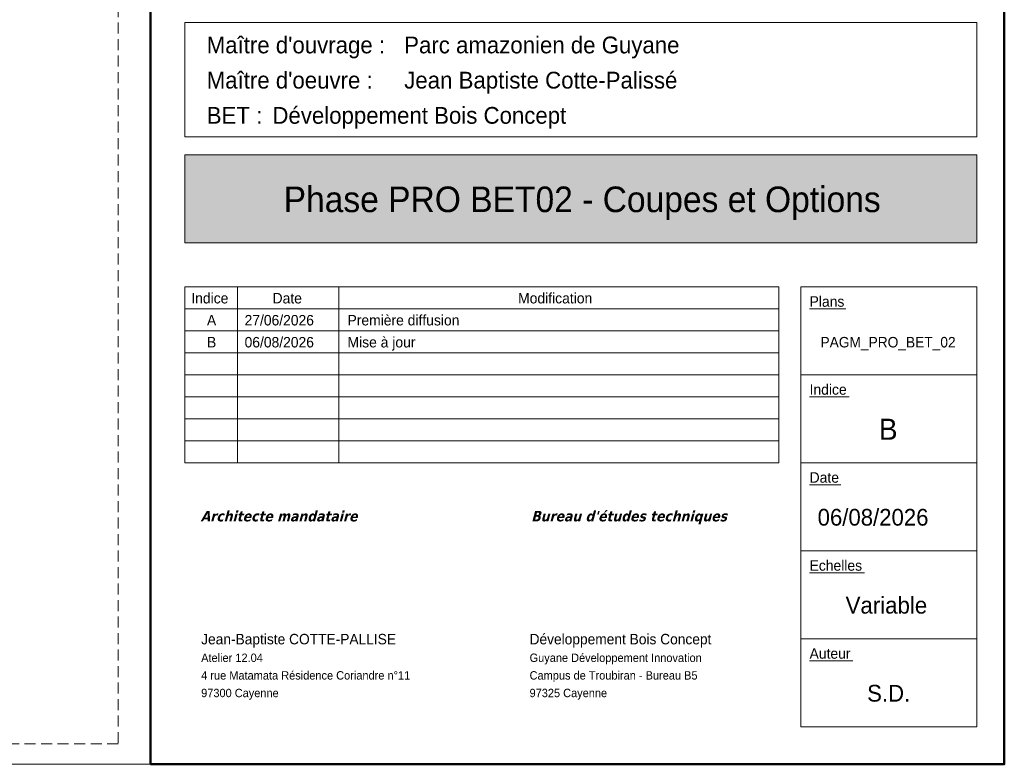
# Model space of a CAD drawing. Header units: millimetres. Extents: x 1567 to 2756, y -116 to 725.
# Tile 258 of 418: x 2532 to 2756, y -116 to 54. Entities that reach past the tile are written whole.
import ezdxf

# ---------------------------------------------------------------- set-up
doc = ezdxf.new("R2010")
doc.units = ezdxf.units.MM
doc.linetypes.add('CADWORK_12', pattern=[3.75, 2.5, -1.25])
doc.layers.add('Ech.1_1', color=7, linetype='Continuous')
doc.layers.add('Ech.1_50', color=7, linetype='Continuous')
doc.styles.add('franklin gothic book-', font='txt', dxfattribs={"height": 1})
doc.styles.add('franklin gothic book-b', font='txt', dxfattribs={"height": 1})
doc.styles.add('tahoma-bi', font='txt', dxfattribs={"height": 1})

msp = doc.modelspace()

# ---------------------------------------------------------------- hatches: boundary and pattern name
at = {"layer": 'Ech.1_1', "linetype": 'Continuous', "lineweight": 5, "true_color": 0xe7e7e7, "transparency": 33554687}
msp.add_hatch(color=254, dxfattribs=at).paths.add_polyline_path([(2569.47, 2.988), (2749.47, 2.988), (2749.47, 22.988), (2569.47, 22.988), (2569.47, 2.988)])

# ---------------------------------------------------------------- linework, layer by layer
at = {"layer": 'Ech.1_1', "color": 251, "linetype": 'Continuous', "lineweight": 18}
for p, q in [((2569.47, -47.012), (2569.47, -7.012)), ((2569.47, -7.012), (2704.47, -7.012)), ((2581.47, -7.012), (2581.47, -47.012)), ((2604.47, -7.012), (2604.47, -47.012)), ((2704.47, -7.012), (2704.47, -47.012)), ((2569.47, -12.012), (2704.47, -12.012)), ((2569.47, -17.012), (2704.47, -17.012)), ((2569.47, -22.012), (2704.47, -22.012)), ((2569.47, -22.012), (2704.47, -22.012)), ((2569.47, -27.012), (2704.47, -27.012)), ((2569.47, -32.012), (2704.47, -32.012)), ((2569.47, -37.012), (2704.47, -37.012)), ((2569.47, -42.012), (2704.47, -42.012)), ((2569.47, -47.012), (2704.47, -47.012))]:
    msp.add_line(p, q, dxfattribs=at)
at = {"layer": 'Ech.1_1', "color": 251, "linetype": 'Continuous', "lineweight": 5}
for p, q in [((2711.47, -12.012), (2719.69, -12.012)), ((2711.47, -32.012), (2720.468, -32.012)), ((2711.47, -52.012), (2718.559, -52.012)), ((2711.47, -72.012), (2723.915, -72.012)), ((2711.47, -92.012), (2721.281, -92.012))]:
    msp.add_line(p, q, dxfattribs=at)
at = {"layer": 'Ech.1_1', "color": 7, "linetype": 'Continuous', "lineweight": 5}
msp.add_lwpolyline([(1566.72, -115.512), (2755.72, -115.512), (2755.72, 725.488), (1566.72, 725.488), (1566.72, -115.512)], close=True, dxfattribs=at)
at = {"layer": 'Ech.1_1', "color": 251, "linetype": 'Continuous', "lineweight": 50}
msp.add_lwpolyline([(2561.72, -115.512), (2561.72, 165.488), (2755.72, 165.488), (2755.72, -115.512), (2561.72, -115.512)], close=True, dxfattribs=at)
at = {"layer": 'Ech.1_1', "color": 251, "linetype": 'Continuous', "lineweight": 18}
for points in [[(2569.47, 53.077), (2749.47, 53.077), (2749.47, 27.077), (2569.47, 27.077), (2569.47, 53.077)], [(2709.47, -7.012), (2749.47, -7.012), (2749.47, -27.012), (2709.47, -27.012), (2709.47, -7.012)], [(2709.47, -27.012), (2749.47, -27.012), (2749.47, -47.012), (2709.47, -47.012), (2709.47, -27.012)], [(2709.47, -47.012), (2749.47, -47.012), (2749.47, -67.012), (2709.47, -67.012), (2709.47, -47.012)], [(2709.47, -67.012), (2749.47, -67.012), (2749.47, -87.012), (2709.47, -87.012), (2709.47, -67.012)], [(2709.47, -87.012), (2749.47, -87.012), (2749.47, -107.012), (2709.47, -107.012), (2709.47, -87.012)]]:
    msp.add_lwpolyline(points, close=True, dxfattribs=at)
at = {"layer": 'Ech.1_1', "color": 9, "linetype": 'Continuous', "lineweight": 18}
msp.add_lwpolyline([(2569.47, 22.988), (2749.47, 22.988), (2749.47, 2.988), (2569.47, 2.988), (2569.47, 22.988)], close=True, dxfattribs=at)
at = {"layer": 'Ech.1_1', "color": 9, "linetype": 'Continuous', "lineweight": 5}
msp.add_lwpolyline([(2569.47, 2.988), (2749.47, 2.988), (2749.47, 22.988), (2569.47, 22.988), (2569.47, 2.988)], close=True, dxfattribs=at)
at = {"layer": 'Ech.1_50', "color": 1, "linetype": 'CADWORK_12', "lineweight": 5}
msp.add_lwpolyline([(2748.399, 173.058), (2554.353, 173.058), (2554.353, -110.839), (2223.06, -110.839), (2223.06, 717.364), (2748.399, 717.364), (2748.399, 173.058)], close=True, dxfattribs=at)

# ---------------------------------------------------------------- texts
at = {"layer": 'Ech.1_1', "color": 251, "linetype": 'Continuous', "style": 'franklin gothic book-', "width": 0.99}
for s, height, p in [("Maître d'ouvrage :", 3.8133, (2574.47, 46.077)), ("Maître d'oeuvre :", 3.8132, (2574.47, 38.077)), ('BET :', 3.8198, (2574.47, 30.077)), ('Plans', 2.3871, (2711.47, -11.512)), ('Indice', 2.3862, (2711.47, -31.512)), ('Date', 2.3919, (2711.47, -51.512)), ('Echelles', 2.3847, (2711.47, -71.512)), ('Auteur', 2.3835, (2711.47, -91.512))]:
    msp.add_text(s, height=height, dxfattribs=at).set_placement(p)
at = {"layer": 'Ech.1_1', "color": 16, "linetype": 'Continuous', "style": 'franklin gothic book-', "width": 0.99}
for s, height, p in [('Parc amazonien de Guyane', 3.8117, (2619.351, 46.077)), ('Jean Baptiste Cotte-Palissé', 3.8172, (2619.351, 38.077)), ('Développement Bois Concept', 3.8125, (2589.402, 30.077))]:
    msp.add_text(s, height=height, dxfattribs=at).set_placement(p)
at = {"layer": 'Ech.1_1', "color": 7, "linetype": 'Continuous'}
for s, height, style, width, p in [('Phase PRO BET02 - Coupes et Options', 5.8209, 'franklin gothic book-b', 0.98, (2591.955, 9.988)), ('Indice', 2.3862, 'franklin gothic book-', 0.99, (2570.971, -10.762)), ('Date', 2.3919, 'franklin gothic book-', 0.99, (2589.425, -10.762)), ('Modification', 2.386, 'franklin gothic book-', 0.99, (2645.233, -10.762)), ('A', 2.386, 'franklin gothic book-b', 0.99, (2574.524, -15.762)), ('27/06/2026', 2.3769, 'franklin gothic book-', 0.99, (2583.087, -15.762)), ('Première diffusion', 2.3834, 'franklin gothic book-', 0.99, (2606.47, -15.762)), ('B', 2.399, 'franklin gothic book-b', 0.99, (2574.524, -20.762)), ('06/08/2026', 2.3766, 'franklin gothic book-', 0.99, (2583.087, -20.762)), ('Mise à jour', 2.3842, 'franklin gothic book-', 0.99, (2606.47, -20.762)), ('PAGM_PRO_BET_02', 2.3822, 'franklin gothic book-', 0.98, (2713.946, -20.762)), ('B', 4.811, 'franklin gothic book-', 0.99, (2727.218, -41.762)), ('06/08/2026', 3.8026, 'franklin gothic book-', 0.99, (2713.298, -61.262)), ('Variable', 3.8166, 'franklin gothic book-', 0.99, (2719.662, -81.262)), ('Atelier 12.04', 1.9052, 'franklin gothic book-', 0.98, (2573.215, -92.251)), ('Guyane Développement Innovation', 1.9045, 'franklin gothic book-', 0.98, (2647.842, -92.251)), ('4 rue Matamata Résidence Coriandre n°11', 1.9056, 'franklin gothic book-', 0.98, (2573.215, -96.251)), ('Campus de Troubiran - Bureau B5', 1.9054, 'franklin gothic book-', 0.98, (2647.842, -96.251)), ('97300 Cayenne', 1.9028, 'franklin gothic book-', 0.98, (2573.215, -100.251)), ('97325 Cayenne', 1.9028, 'franklin gothic book-', 0.98, (2647.842, -100.251)), ('S.D.', 3.8072, 'franklin gothic book-', 0.99, (2724.541, -101.262))]:
    msp.add_text(s, height=height, dxfattribs=dict(at, style=style, width=width)).set_placement(p)
at = {"layer": 'Ech.1_1', "color": 15, "linetype": 'Continuous', "true_color": 0xa83e30, "style": 'franklin gothic book-', "width": 0.98}
for s, height, p in [('Jean-Baptiste COTTE-PALLISE', 2.3842, (2573.215, -88.251)), ('Développement Bois Concept', 2.3828, (2647.842, -88.251))]:
    msp.add_text(s, height=height, dxfattribs=at).set_placement(p)

# ---------------------------------------------------------------- next in the draw order: texts
at = {"layer": 'Ech.1_1', "color": 9, "linetype": 'Continuous', "char_height": 2.5, "attachment_point": 1, "style": 'tahoma-bi', "bg_fill": 3, "box_fill_scale": 1.15, "bg_fill_color": 256, "bg_fill_true_color": 13158600, "bg_fill_transparency": 33554687}
for s, insert in [('\\A1;\\fTahoma|b1|i1;\\W1.000000;\\H2.388200;Architecte mandataire', (2573.077, -57.914)), ("\\A1;\\fTahoma|b1|i1;\\W1.000000;\\H2.382600;Bureau d'études techniques", (2648.215, -57.914))]:
    msp.add_mtext(s, dxfattribs=dict(at, insert=insert))

doc.saveas('drawing.dxf')
